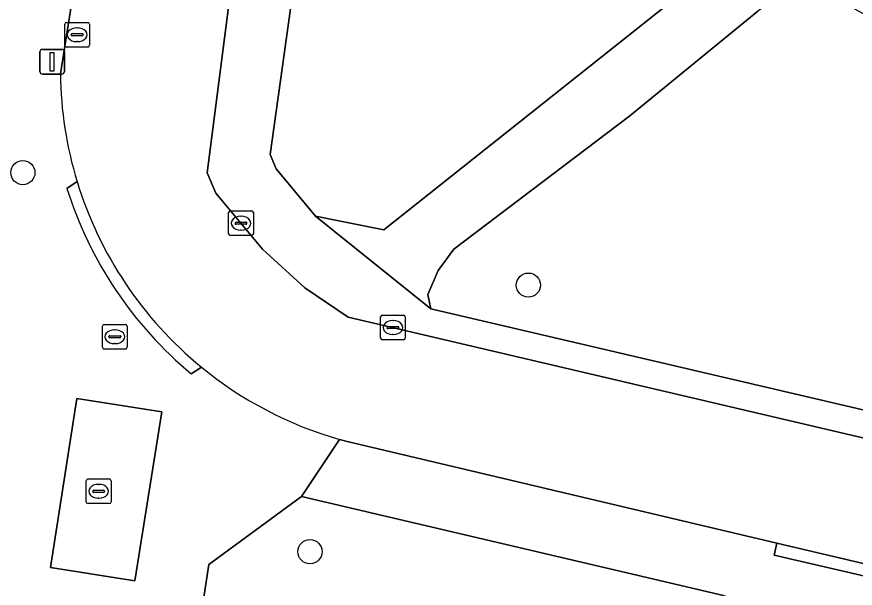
# Model space of a CAD drawing. Extents: x 163008 to 163854, y 382777 to 383982.
# Drawn here: x 163693.09 to 163727.02, y 383360.35 to 383383.48 of the extents above; entities that cross this region are included whole.
import ezdxf

# ---------------------------------------------------------------- set-up
doc = ezdxf.new("R2010")
doc.units = 0
for name, color, linetype in [('IMGEO_Boom', 7, 'Continuous'), ('IMGEO_Brandkraan', 7, 'Continuous'), ('IMGEO_Groenvoorziening', 7, 'Continuous'), ('IMGEO_Kolk', 7, 'Continuous'), ('IMGEO_Lichtmast', 7, 'Continuous'), ('IMGEO_Rijbaan_lokaal_open', 7, 'Continuous'), ('IMGEO_Rioolput', 7, 'Continuous'), ('IMGEO_Voetpad_open', 7, 'Continuous')]:
    doc.layers.add(name, color=color, linetype=linetype)

msp = doc.modelspace()

# ---------------------------------------------------------------- linework, layer by layer
at = {"layer": 'IMGEO_Boom'}
for centre in [(163693.336, 383377.174), (163713.792, 383372.621), (163704.953, 383361.833)]:
    msp.add_circle(centre, 0.489, dxfattribs=at)
at = {"layer": 'IMGEO_Brandkraan'}
for p, q in [((163695.107, 383383.255), (163695.959, 383383.255)), ((163695.032, 383382.329), (163695.032, 383383.181)), ((163695.52, 383383.035), (163695.545, 383383.035)), ((163696.033, 383383.181), (163696.033, 383382.329)), ((163695.291, 383382.749), (163695.291, 383382.761)), ((163695.729, 383382.712), (163695.331, 383382.712)), ((163695.334, 383382.798), (163695.732, 383382.798)), ((163695.775, 383382.761), (163695.775, 383382.749)), ((163695.959, 383382.255), (163695.107, 383382.255)), ((163695.543, 383382.475), (163695.518, 383382.475))]:
    msp.add_line(p, q, dxfattribs=at)
for points in [[(163695.107, 383383.255), (163695.959, 383383.255)], [(163695.032, 383382.329), (163695.032, 383383.181)], [(163696.033, 383383.181), (163696.033, 383382.329)], [(163695.959, 383382.255), (163695.107, 383382.255)]]:
    msp.add_lwpolyline(points, dxfattribs=at)
for centre, radius, start, end in [((163695.109, 383383.179), 0.0765, 91.552, 178.448), ((163695.109, 383383.179), 0.0765, 91.552, 178.448), ((163695.957, 383383.179), 0.0765, 1.552, 88.448), ((163695.957, 383383.179), 0.0765, 1.552, 88.448), ((163695.331, 383382.758), 0.0403, 85.8775, 175.7526), ((163695.328, 383382.748), 0.0366, 178.938, 274.7102), ((163695.732, 383382.755), 0.043, 264.8664, 352.4533), ((163695.736, 383382.76), 0.0386, 1.7309, 96.639), ((163695.109, 383382.331), 0.0765, 181.552, 268.448), ((163695.109, 383382.331), 0.0765, 181.552, 268.448), ((163695.957, 383382.331), 0.0765, 271.552, 358.448), ((163695.957, 383382.331), 0.0765, 271.552, 358.448)]:
    msp.add_arc(centre, radius, start, end, dxfattribs=at)
for centre, major_axis, ratio, start_param, end_param in [((163695.519, 383382.755), (-0.387, 0.002), 0.722429, 4.712389, 7.853982), ((163695.544, 383382.755), (-0.39, 0.002), 0.717154, 1.570796, 4.712389)]:
    msp.add_ellipse(centre, major_axis=major_axis, ratio=ratio, start_param=start_param, end_param=end_param, dxfattribs=at)
at = {"layer": 'IMGEO_Groenvoorziening'}
for points in [[(163722.459, 383387.187), (163721.976, 383388.078), (163721.504, 383388.39), (163712.898, 383392.108), (163708.924, 383393.462), (163708.164, 383393.594), (163706.553, 383393.069), (163705.321, 383392.124), (163703.338, 383377.911), (163703.586, 383377.321), (163705.18, 383375.416), (163707.947, 383374.857), (163721.766, 383385.85)], [(163723.921, 383384.301), (163723.08, 383383.708), (163717.892, 383379.466), (163710.77, 383374.071), (163710.139, 383373.215), (163709.721, 383372.236), (163709.844, 383371.657), (163727.67, 383367.493), (163728.272, 383370.057), (163728.875, 383372.62), (163748.142, 383368.559), (163745.071, 383373.584), (163744.304, 383374.4), (163743.748, 383374.739), (163726.156, 383384.266)]]:
    msp.add_lwpolyline(points, dxfattribs=at)
msp.add_lwpolyline([(163700.65, 383359.9), (163722.609, 383356.545), (163721.682, 383360.059), (163704.606, 383364.072), (163700.862, 383361.314)], close=True, dxfattribs=at)
at = {"layer": 'IMGEO_Kolk'}
for p, q in [((163701.662, 383374.702), (163701.662, 383375.554)), ((163701.737, 383375.628), (163702.589, 383375.628)), ((163702.15, 383375.408), (163702.175, 383375.408)), ((163702.663, 383375.554), (163702.663, 383374.702)), ((163701.921, 383375.122), (163701.921, 383375.134)), ((163702.359, 383375.085), (163701.961, 383375.085)), ((163701.964, 383375.171), (163702.362, 383375.171)), ((163702.405, 383375.134), (163702.405, 383375.122)), ((163702.173, 383374.848), (163702.148, 383374.848)), ((163702.589, 383374.628), (163701.737, 383374.628)), ((163707.811, 383370.479), (163707.811, 383371.331)), ((163707.886, 383371.405), (163708.738, 383371.405)), ((163708.812, 383371.331), (163708.812, 383370.479)), ((163708.299, 383371.185), (163708.324, 383371.185)), ((163708.07, 383370.899), (163708.07, 383370.911)), ((163708.508, 383370.862), (163708.11, 383370.862)), ((163708.113, 383370.948), (163708.511, 383370.948)), ((163708.554, 383370.911), (163708.554, 383370.899)), ((163708.738, 383370.405), (163707.886, 383370.405)), ((163708.322, 383370.625), (163708.297, 383370.625)), ((163695.903, 383363.851), (163695.903, 383364.703)), ((163695.978, 383364.777), (163696.83, 383364.777)), ((163696.391, 383364.557), (163696.416, 383364.557)), ((163696.904, 383364.703), (163696.904, 383363.851)), ((163696.162, 383364.271), (163696.162, 383364.283)), ((163696.6, 383364.234), (163696.202, 383364.234)), ((163696.205, 383364.32), (163696.603, 383364.32)), ((163696.646, 383364.283), (163696.646, 383364.271)), ((163696.414, 383363.997), (163696.389, 383363.997)), ((163696.83, 383363.777), (163695.978, 383363.777))]:
    msp.add_line(p, q, dxfattribs=at)
for points in [[(163701.662, 383374.702), (163701.662, 383375.554)], [(163701.737, 383375.628), (163702.589, 383375.628)], [(163702.663, 383375.554), (163702.663, 383374.702)], [(163702.589, 383374.628), (163701.737, 383374.628)], [(163707.811, 383370.479), (163707.811, 383371.331)], [(163707.886, 383371.405), (163708.738, 383371.405)], [(163708.812, 383371.331), (163708.812, 383370.479)], [(163708.738, 383370.405), (163707.886, 383370.405)], [(163695.903, 383363.851), (163695.903, 383364.703)], [(163695.978, 383364.777), (163696.83, 383364.777)], [(163696.904, 383364.703), (163696.904, 383363.851)], [(163696.83, 383363.777), (163695.978, 383363.777)]]:
    msp.add_lwpolyline(points, dxfattribs=at)
for centre, radius, start, end in [((163701.739, 383375.552), 0.0765, 91.552, 178.448), ((163701.739, 383375.552), 0.0765, 91.552, 178.448), ((163702.587, 383375.552), 0.0765, 1.552, 88.448), ((163702.587, 383375.552), 0.0765, 1.552, 88.448), ((163701.961, 383375.131), 0.0403, 85.8775, 175.7526), ((163701.958, 383375.121), 0.0366, 178.938, 274.7102), ((163702.362, 383375.128), 0.043, 264.8664, 352.4533), ((163702.366, 383375.133), 0.0386, 1.7309, 96.639), ((163701.739, 383374.704), 0.0765, 181.552, 268.448), ((163701.739, 383374.704), 0.0765, 181.552, 268.448), ((163702.587, 383374.704), 0.0765, 271.552, 358.448), ((163702.587, 383374.704), 0.0765, 271.552, 358.448), ((163707.888, 383371.329), 0.0765, 91.552, 178.448), ((163707.888, 383371.329), 0.0765, 91.552, 178.448), ((163708.736, 383371.329), 0.0765, 1.552, 88.448), ((163708.736, 383371.329), 0.0765, 1.552, 88.448), ((163708.11, 383370.908), 0.0403, 85.8775, 175.7526), ((163708.107, 383370.898), 0.0366, 178.938, 274.7102), ((163708.511, 383370.905), 0.043, 264.8664, 352.4533), ((163708.515, 383370.91), 0.0386, 1.7309, 96.639), ((163707.888, 383370.481), 0.0765, 181.552, 268.448), ((163707.888, 383370.481), 0.0765, 181.552, 268.448), ((163708.736, 383370.481), 0.0765, 271.552, 358.448), ((163708.736, 383370.481), 0.0765, 271.552, 358.448), ((163695.98, 383364.701), 0.0765, 91.552, 178.448), ((163695.98, 383364.701), 0.0765, 91.552, 178.448), ((163696.828, 383364.701), 0.0765, 1.552, 88.448), ((163696.828, 383364.701), 0.0765, 1.552, 88.448), ((163696.202, 383364.28), 0.0403, 85.8775, 175.7526), ((163696.199, 383364.27), 0.0366, 178.938, 274.7102), ((163696.603, 383364.277), 0.043, 264.8664, 352.4533), ((163696.607, 383364.282), 0.0386, 1.7309, 96.639), ((163695.98, 383363.853), 0.0765, 181.552, 268.448), ((163695.98, 383363.853), 0.0765, 181.552, 268.448), ((163696.828, 383363.853), 0.0765, 271.552, 358.448), ((163696.828, 383363.853), 0.0765, 271.552, 358.448)]:
    msp.add_arc(centre, radius, start, end, dxfattribs=at)
for centre, major_axis, ratio, start_param, end_param in [((163702.149, 383375.128), (-0.387, 0.002), 0.722429, 4.712389, 7.853982), ((163702.174, 383375.128), (-0.39, 0.002), 0.717154, 1.570796, 4.712389), ((163708.298, 383370.905), (-0.387, 0.002), 0.722429, 4.712389, 7.853982), ((163708.323, 383370.905), (-0.39, 0.002), 0.717154, 1.570796, 4.712389), ((163696.39, 383364.277), (-0.387, 0.002), 0.722429, 4.712389, 7.853982), ((163696.415, 383364.277), (-0.39, 0.002), 0.717154, 1.570796, 4.712389)]:
    msp.add_ellipse(centre, major_axis=major_axis, ratio=ratio, start_param=start_param, end_param=end_param, dxfattribs=at)
at = {"layer": 'IMGEO_Lichtmast'}
for p, q in [((163694.025, 383381.261), (163694.025, 383382.061)), ((163694.025, 383382.061), (163694.025, 383381.261)), ((163694.125, 383382.161), (163694.915, 383382.161)), ((163694.915, 383382.161), (163694.125, 383382.161)), ((163695.015, 383382.061), (163695.015, 383381.261)), ((163695.015, 383381.261), (163695.015, 383382.061)), ((163694.915, 383381.161), (163694.125, 383381.161)), ((163694.125, 383381.161), (163694.915, 383381.161))]:
    msp.add_line(p, q, dxfattribs=at)
msp.add_lwpolyline([(163694.445, 383382.036), (163694.595, 383382.036), (163694.595, 383381.286), (163694.445, 383381.286), (163694.445, 383382.036)], dxfattribs=at)
for centre, start, end in [((163694.125, 383382.061), 90, 180), ((163694.125, 383382.061), 90, 180), ((163694.915, 383382.061), 0, 90), ((163694.915, 383382.061), 360, 90), ((163694.125, 383381.261), 180, 270), ((163694.125, 383381.261), 180, 270), ((163694.915, 383381.261), 270, 0), ((163694.915, 383381.261), 270, 0)]:
    msp.add_arc(centre, 0.1, start, end, dxfattribs=at)
at = {"layer": 'IMGEO_Rijbaan_lokaal_open'}
for points in [[(163696.947, 383394.796), (163696.304, 383390.335), (163694.854, 383381.168)], [(163706.146, 383366.375), (163706.46, 383366.291), (163723.85, 383362.173), (163727.513, 383361.317), (163750.811, 383355.873), (163751.936, 383360.663), (163706.496, 383371.33), (163704.75, 383372.51), (163703.032, 383374.081), (163701.151, 383376.341), (163700.797, 383377.159), (163702.487, 383390.383)]]:
    msp.add_lwpolyline(points, dxfattribs=at)
msp.add_lwpolyline([(163697.866, 383360.647), (163698.955, 383367.489), (163695.525, 383368.031), (163694.449, 383361.193)], close=True, dxfattribs=at)
for centre, radius, start, end in [((163710.386, 383381.355), 15.533, 180.6897, 197.0179), ((163710.441, 383381.36), 15.587, 196.9769, 230.6601), ((163710.432, 383381.335), 15.562, 230.6288, 254.0149)]:
    msp.add_arc(centre, radius, start, end, dxfattribs=at)
at = {"layer": 'IMGEO_Rioolput'}
for p, q in [((163696.632, 383371.032), (163697.484, 383371.032)), ((163696.557, 383370.106), (163696.557, 383370.958)), ((163697.045, 383370.812), (163697.07, 383370.812)), ((163697.558, 383370.958), (163697.558, 383370.106)), ((163696.816, 383370.526), (163696.816, 383370.538)), ((163697.254, 383370.489), (163696.856, 383370.489)), ((163696.859, 383370.575), (163697.257, 383370.575)), ((163697.3, 383370.538), (163697.3, 383370.526)), ((163697.484, 383370.032), (163696.632, 383370.032)), ((163697.068, 383370.252), (163697.043, 383370.252))]:
    msp.add_line(p, q, dxfattribs=at)
for points in [[(163696.632, 383371.032), (163697.484, 383371.032)], [(163696.557, 383370.106), (163696.557, 383370.958)], [(163697.558, 383370.958), (163697.558, 383370.106)], [(163697.484, 383370.032), (163696.632, 383370.032)]]:
    msp.add_lwpolyline(points, dxfattribs=at)
for centre, radius, start, end in [((163696.634, 383370.956), 0.0765, 91.552, 178.448), ((163696.634, 383370.956), 0.0765, 91.552, 178.448), ((163697.482, 383370.956), 0.0765, 1.552, 88.448), ((163697.482, 383370.956), 0.0765, 1.552, 88.448), ((163696.856, 383370.535), 0.0403, 85.8775, 175.7526), ((163696.853, 383370.525), 0.0366, 178.938, 274.7102), ((163697.257, 383370.532), 0.043, 264.8664, 352.4533), ((163697.261, 383370.537), 0.0386, 1.7309, 96.639), ((163696.634, 383370.108), 0.0765, 181.552, 268.448), ((163696.634, 383370.108), 0.0765, 181.552, 268.448), ((163697.482, 383370.108), 0.0765, 271.552, 358.448), ((163697.482, 383370.108), 0.0765, 271.552, 358.448)]:
    msp.add_arc(centre, radius, start, end, dxfattribs=at)
for centre, major_axis, ratio, start_param, end_param in [((163697.044, 383370.532), (-0.387, 0.002), 0.722429, 4.712389, 7.853982), ((163697.069, 383370.532), (-0.39, 0.002), 0.717154, 1.570796, 4.712389)]:
    msp.add_ellipse(centre, major_axis=major_axis, ratio=ratio, start_param=start_param, end_param=end_param, dxfattribs=at)
at = {"layer": 'IMGEO_Voetpad_open'}
for points in [[(163693.27, 383398.339), (163692.532, 383397.756), (163691.381, 383397.22), (163692.568, 383397.047), (163691.583, 383391.31), (163691.43, 383386.85), (163690.847, 383382.834), (163689.677, 383374.841), (163688.169, 383364.722), (163687.578, 383360.756), (163687.432, 383359.776), (163690.288, 383359.355), (163694.133, 383358.769), (163697.476, 383358.249), (163700.353, 383357.923), (163700.65, 383359.9), (163700.862, 383361.314), (163704.606, 383364.072), (163706.146, 383366.375)], [(163727.67, 383367.493), (163709.844, 383371.657), (163705.18, 383375.416), (163703.586, 383377.321), (163703.338, 383377.911), (163705.321, 383392.124)], [(163694.854, 383381.168), (163696.304, 383390.335)], [(163702.487, 383390.383), (163700.797, 383377.159), (163701.151, 383376.341), (163703.032, 383374.081), (163704.75, 383372.51), (163706.496, 383371.33), (163751.936, 383360.663)], [(163721.766, 383385.85), (163707.947, 383374.857), (163705.18, 383375.416), (163709.844, 383371.657), (163709.721, 383372.236), (163710.139, 383373.215), (163710.77, 383374.071), (163717.892, 383379.466), (163723.08, 383383.708)], [(163695.533, 383376.809), (163695.118, 383376.531)], [(163695.118, 383376.531), (163695.533, 383376.809)], [(163700.145, 383369.027), (163700.56, 383369.305)], [(163700.56, 383369.305), (163700.145, 383369.027)]]:
    msp.add_lwpolyline(points, dxfattribs=at)
for points in [[(163698.955, 383367.489), (163697.866, 383360.647), (163694.449, 383361.193), (163695.525, 383368.031)], [(163775.252, 383350.11), (163753.411, 383355.265), (163750.811, 383355.873), (163727.513, 383361.317), (163727.402, 383360.841), (163723.74, 383361.698), (163723.85, 383362.173), (163706.46, 383366.291), (163706.146, 383366.375), (163704.606, 383364.072), (163721.682, 383360.059), (163723.887, 383359.541), (163729.488, 383358.225), (163774.855, 383347.564), (163780.535, 383346.259), (163787.416, 383344.602), (163789.972, 383344.247), (163790.026, 383344.468), (163789.591, 383344.614), (163791.701, 383351.323), (163789.027, 383351.896), (163787.56, 383347.183)], [(163723.85, 383362.173), (163723.74, 383361.698), (163727.402, 383360.841), (163727.513, 383361.317)]]:
    msp.add_lwpolyline(points, close=True, dxfattribs=at)
for centre, radius, start, end in [((163710.386, 383381.355), 15.533, 180.6897, 197.0179), ((163710.441, 383381.36), 15.587, 196.9769, 230.6601), ((163710.505, 383381.403), 16.14, 197.5696, 230.0674), ((163710.505, 383381.403), 16.14, 197.5696, 230.0674), ((163710.432, 383381.335), 15.562, 230.6288, 254.0149)]:
    msp.add_arc(centre, radius, start, end, dxfattribs=at)

doc.saveas('drawing.dxf')
